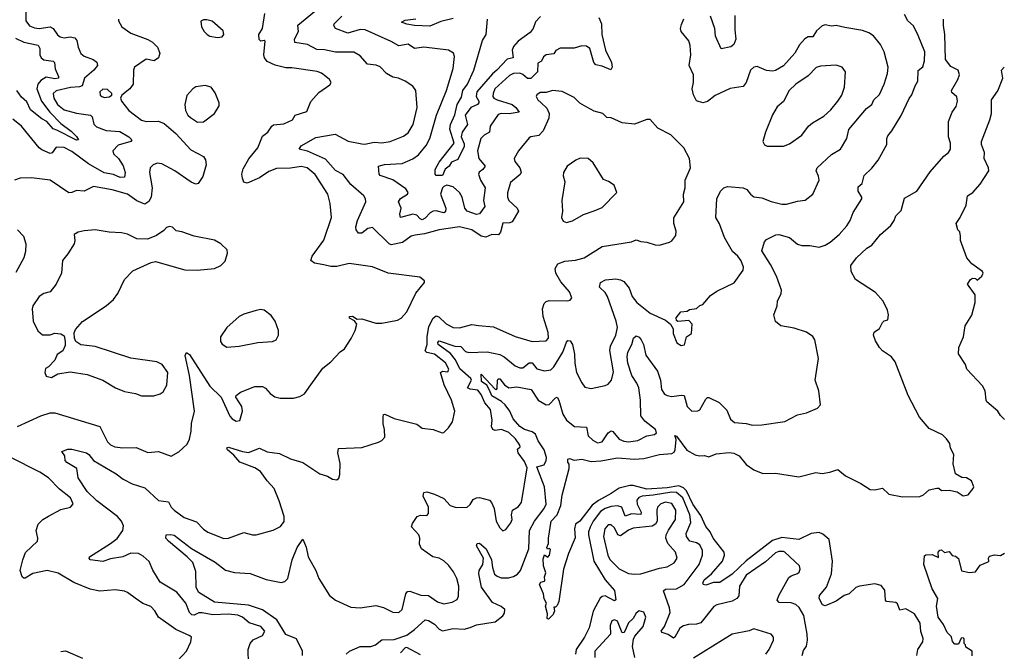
# Model space of a CAD drawing. Extents: x 1443846 to 1577407, y 839182 to 927291.
# Tile 314 of 535: x 1541129 to 1547480, y 857154 to 861232. Entities that reach past the tile are written whole.
import ezdxf

# ---------------------------------------------------------------- set-up
doc = ezdxf.new("R2010")
doc.units = 0

msp = doc.modelspace()

# ---------------------------------------------------------------- linework, layer by layer
at = {"layer": '0CON20XD'}
for points in [[(1541167.5, 861285), (1541169.5, 861225), (1541192.9, 861192.9), (1541225, 861178.9), (1541255, 861175.3), (1541325, 861185.8), (1541345.2, 861175.2), (1541372.9, 861132.9), (1541390.3, 861120.2), (1541415, 861114.7), (1541455, 861120.8), (1541485.3, 861115.3), (1541497.4, 861097.4), (1541505, 861053.3), (1541524, 861014), (1541545, 860996.9), (1541603.8, 860973.8), (1541627.5, 860957.5), (1541630, 860935), (1541607.3, 860905), (1541546.9, 860855), (1541532.1, 860805), (1541515, 860798.1), (1541455.8, 860794.2), (1541365, 860771.6), (1541345.4, 860755), (1541348.4, 860725), (1541372.6, 860685), (1541415, 860649.5), (1541495, 860628.3), (1541585.2, 860615.2), (1541596.9, 860605), (1541606.6, 860556.6), (1541625, 860538.8), (1541686.3, 860516.4), (1541775, 860508.8), (1541832, 860475), (1541852, 860455), (1541846.7, 860445), (1541765, 860420.9), (1541728.6, 860385), (1541734.4, 860365), (1541766.7, 860335), (1541797.3, 860287.3), (1541808.7, 860245), (1541804, 860215), (1541776.2, 860213.8), (1541735, 860232.2), (1541673.5, 860243.5), (1541571.9, 860301.9), (1541465, 860380.4), (1541415, 860405.4), (1541365, 860408.9), (1541338, 860372), (1541325, 860368.1), (1541271.5, 860391.5), (1541254.4, 860405), (1541141.4, 860545), (1541085, 860588.6)], [(1541113.7, 858606.3), (1541265, 858673.5), (1541325, 858693.1), (1541355, 858694.3), (1541645, 858605.6), (1541696.2, 858506.2), (1541715, 858487.1), (1541743.3, 858475), (1541795, 858466.7), (1541879.3, 858469.3), (1541955, 858438), (1542025, 858444), (1542105, 858413.8), (1542155, 858442.5), (1542208.1, 858491.9), (1542225, 858522.5), (1542234.4, 858575), (1542237.9, 858625), (1542256, 858705), (1542223.8, 858933.8), (1542196.1, 859063.9), (1542205, 859083.3), (1542225, 859071.2), (1542355, 858865.8), (1542427.5, 858795), (1542485, 858671.2), (1542498.8, 858655), (1542525, 858640), (1542548.8, 858645), (1542566.1, 858703.9), (1542561.1, 858735), (1542523.8, 858795), (1542526.2, 858805), (1542553.7, 858826.3), (1542645, 858864.3), (1542695, 858864), (1542715, 858853.8), (1542745, 858818), (1542775, 858797.5), (1542808.8, 858788.8), (1542895, 858789.2), (1542935, 858798), (1542965, 858816.2), (1543007.5, 858875), (1543085, 858981.2), (1543135, 859023.3), (1543195, 859087.5), (1543225, 859107.5), (1543267, 859173), (1543293.3, 859225), (1543303.3, 859265), (1543287.5, 859287.5), (1543255.8, 859305), (1543256, 859315), (1543275, 859317.9), (1543305, 859298.6), (1543335, 859299.6), (1543425, 859272), (1543465, 859272.9), (1543565, 859291.2), (1543588.8, 859305), (1543625.8, 859345), (1543683.9, 859466.1), (1543740, 859535), (1543740, 859545), (1543709.3, 859569.3), (1543505, 859595.6), (1543405, 859637.1), (1543255, 859658.1), (1543175, 859637.5), (1543135, 859639.1), (1543090.5, 859649.5), (1543029.7, 859659.7), (1543006, 859676), (1543014.4, 859705), (1543091.1, 859808.9), (1543140.6, 859955), (1543132, 860045), (1543115.7, 860105), (1543035, 860231.9), (1542982.9, 860275), (1542944.7, 860284.7), (1542875, 860273.8), (1542785, 860271.6), (1542735, 860251.6), (1542675, 860210), (1542596, 860176), (1542575, 860183.3), (1542565, 860207.5), (1542562.2, 860235), (1542570.7, 860269.3), (1542607.6, 860332.4), (1542665.3, 860404.7), (1542695, 860479.2), (1542728.6, 860505), (1542754.4, 860545), (1542765, 860551.9), (1542831.6, 860558.4), (1542889.2, 860585), (1542905, 860616), (1542981.7, 860638.3), (1543007.5, 860702.5), (1543058.3, 860761.7), (1543129.3, 860810.7), (1543137.5, 860825), (1543127.5, 860845), (1543103.3, 860865), (1543075, 860886), (1543047, 860897), (1542885, 860920), (1542845, 860920), (1542777, 860937), (1542725, 860961.9), (1542707.8, 860985), (1542702.7, 861005), (1542712.5, 861092.5), (1542705, 861097.5), (1542683.3, 861093.3), (1542673.8, 861103.8), (1542672, 861135), (1542695.5, 861174.5), (1542709.3, 861270.7)], [(1542142.3, 857535), (1542035, 857601.1), (1541987.6, 857677.6), (1541965, 857734.5), (1541925, 857769.1), (1541895, 857786.2), (1541845, 857787.3), (1541795, 857764.6), (1541715, 857751.3), (1541665, 857733.8), (1541583.8, 857745), (1541576.2, 857755), (1541578.8, 857765), (1541715, 857849.5), (1541756.8, 857883.2), (1541794.5, 857935), (1541797.7, 857965), (1541784.6, 857995), (1541759.2, 858025), (1541625.4, 858125), (1541565, 858185.5), (1541505.6, 858275), (1541497.5, 858335), (1541432.4, 858372.4), (1541421.2, 858385), (1541420, 858415), (1541400, 858445), (1541440, 858460), (1541465, 858459.6), (1541560, 858435), (1541575, 858424.2), (1541604.3, 858385), (1541750.5, 858300.5), (1541796.3, 858266.3), (1541855.4, 858235.4), (1541935, 858208.9), (1542025, 858128.5), (1542088.2, 858118.2), (1542105.7, 858085), (1542124.3, 858065), (1542188.9, 858018.9), (1542269.6, 857989.6), (1542315, 857943.1), (1542343.1, 857923.1), (1542445, 857883.3), (1542475, 857884.4), (1542575, 857920), (1542630, 857905), (1542655, 857905.8), (1542764.1, 857935.9), (1542810.7, 857959.3), (1542835, 857992.5), (1542835.8, 858024.2), (1542802.9, 858125), (1542771.1, 858205), (1542724.5, 858255), (1542681.1, 858315), (1542645, 858339.5), (1542547.8, 858375), (1542509.5, 858419.5), (1542468.8, 858455), (1542465, 858467.5), (1542475, 858471.2), (1542565, 858442.9), (1542605, 858437.3), (1542675, 858465.7), (1542725, 858441.9), (1542805, 858430.6), (1542875, 858395.7), (1542955, 858372), (1543065, 858300), (1543115, 858283.8), (1543145.9, 858265.9), (1543175, 858261.2), (1543187.7, 858272.3), (1543194, 858295), (1543195.7, 858365.7), (1543180, 858435), (1543186.1, 858463.9), (1543335, 858468.8), (1543442.5, 858505), (1543464.1, 858515.9), (1543483.9, 858536.1), (1543482, 858585), (1543473, 858623), (1543472.5, 858665), (1543476.4, 858683.6), (1543485, 858686), (1543545, 858657.5), (1543690, 858620), (1543725, 858593.8), (1543795, 858586.2), (1543853.6, 858563.6), (1543865, 858567.5), (1543895, 858597.5), (1543921.2, 858635), (1543936, 858705), (1543914.2, 858775), (1543867.5, 858875), (1543843.6, 858955), (1543855, 858962.9), (1543891.4, 858958.6), (1543896.8, 858975), (1543875, 859015.4), (1543805, 859071.9), (1543755, 859082.1), (1543744.3, 859094.3), (1543758, 859135), (1543756.5, 859185), (1543768.8, 859251.2), (1543795, 859304.4), (1543815, 859320), (1543833.3, 859313.3), (1543879.1, 859269.1), (1543925, 859245.5), (1543965, 859243.1), (1544045, 859263.2), (1544087.7, 859257.7), (1544185, 859249.1), (1544325, 859185.6), (1544435, 859153.1), (1544525, 859158.8), (1544540, 859175), (1544538.3, 859211.7), (1544504.5, 859315), (1544501.5, 859365), (1544511.4, 859398.6), (1544525, 859412.9), (1544545, 859418.1), (1544665, 859415.7), (1544678.9, 859421.1), (1544690, 859435), (1544675.6, 859475), (1544619.4, 859539.4), (1544586.5, 859595), (1544583.8, 859625), (1544600, 859655), (1544645, 859673.1), (1544715, 859680), (1544768.8, 859695), (1544885, 859766.4), (1545075, 859796.7), (1545105, 859810), (1545135, 859798.8), (1545175, 859796), (1545227.7, 859777.7), (1545255, 859776.2), (1545320, 859795), (1545335.7, 859804.3), (1545361.7, 859838.3), (1545363.9, 859866.1), (1545348.6, 859915), (1545348.3, 859951.7), (1545412.9, 860055), (1545410, 860105), (1545421.4, 860145), (1545422, 860195), (1545456, 860275), (1545450, 860335), (1545413.3, 860405), (1545329.1, 860489.1), (1545245, 860531.2), (1545195, 860587.5), (1545175, 860586.7), (1545093.6, 860556.4), (1545015, 860566.2), (1544945, 860598.8), (1544915, 860600), (1544890, 860625), (1544835, 860642), (1544787.3, 860667.3), (1544742.7, 860692.7), (1544705, 860730), (1544627.3, 860767.3), (1544565, 860774.4), (1544525, 860761.9), (1544485, 860761.4), (1544464.5, 860745.5), (1544460.8, 860735), (1544470.8, 860715), (1544491.9, 860695), (1544529.8, 860659.8), (1544544.5, 860625), (1544541.5, 860595), (1544506.4, 860515), (1544476.5, 860483.5), (1544425, 860475.6), (1544415, 860468), (1544345.7, 860385), (1544319.2, 860335), (1544322.9, 860315), (1544354.4, 860275), (1544363.2, 860246.8), (1544357.6, 860232.4), (1544295, 860181.2), (1544275.5, 860114.5), (1544275.5, 860085), (1544283.3, 860065), (1544337.8, 860015), (1544345.6, 859995), (1544305, 859925.6), (1544290.6, 859919.4), (1544245, 859917.5), (1544230.6, 859859.4), (1544216.6, 859843.4), (1544175, 859844.6), (1544135, 859826.8), (1544105, 859833.2), (1544045.7, 859875.7), (1543966.2, 859893.8), (1543835, 859874.6), (1543741, 859849), (1543680.8, 859840.8), (1543655, 859834.6), (1543597.7, 859792.3), (1543525, 859778.9), (1543511.1, 859785), (1543405, 859890.8), (1543375, 859884.5), (1543335, 859854.4), (1543314.4, 859854.4), (1543299.2, 859875), (1543297.5, 859895), (1543308, 859935), (1543360.9, 860055), (1543360, 860075), (1543347.8, 860095), (1543265, 860168.2), (1543215, 860232.3), (1543165, 860257.8), (1543102.1, 860332.1), (1542985, 860382.9), (1542932.5, 860395), (1542945, 860416.9), (1543039.6, 860470.4), (1543163.2, 860493.2), (1543247.8, 860447.8), (1543335, 860430), (1543355, 860428.1), (1543415, 860440.9), (1543465, 860437.3), (1543517.5, 860445), (1543605, 860478.9), (1543635, 860500.6), (1543666.2, 860555), (1543692.5, 860665), (1543684.2, 860775), (1543665, 860802), (1543614.5, 860834.5), (1543573.3, 860855), (1543535, 860860.6), (1543493.8, 860883.8), (1543455, 860928), (1543427.8, 860937.8), (1543372, 860945), (1543325, 860997.5), (1543285, 861022.7), (1543165, 861022.5), (1543095, 861036.3), (1543045, 861038.9), (1542985, 861071.1), (1542904.2, 861085), (1542901.9, 861105), (1542927.8, 861155), (1542922.9, 861197.1), (1543031.1, 861285)], [(1545742.4, 861257.6), (1545741.8, 861165), (1545748.9, 861105), (1545735, 861072), (1545715, 861056.2), (1545652.5, 861042.5), (1545616.9, 861125), (1545612.5, 861175), (1545584.7, 861255)], [(1545690.4, 858710.4), (1545713.4, 858653.4), (1545740.6, 858630.6), (1545815, 858624.3), (1545855, 858614.3), (1545915, 858616.7), (1546065, 858637.5), (1546145, 858681.2), (1546205, 858693.8), (1546275, 858723.8), (1546293.8, 858745), (1546284.2, 858835), (1546260, 858905), (1546280.6, 859045), (1546256.9, 859165), (1546245.4, 859185.4), (1546203.9, 859213.9), (1546125, 859240), (1546037.5, 859255), (1546003, 859283), (1545994.1, 859325.9), (1546014, 859385), (1546016.2, 859415), (1546040, 859465), (1546042.2, 859485), (1546010.3, 859575), (1545971.9, 859651.9), (1545915, 859740), (1545932.7, 859797.3), (1545945, 859813.3), (1546007, 859843), (1546025, 859845.8), (1546095, 859824.4), (1546145, 859783.1), (1546172.8, 859772.8), (1546225, 859773.1), (1546285, 859763.1), (1546323.8, 859775), (1546356.9, 859795), (1546414.6, 859845.4), (1546465, 859900), (1546486.5, 859935), (1546505, 859986.2), (1546560.8, 860075), (1546560.8, 860085), (1546537.3, 860125), (1546537.7, 860152.3), (1546563.1, 860175), (1546576, 860225), (1546625, 860272.5), (1546666.9, 860325), (1546722, 860425), (1546722, 860465), (1546728.8, 860481.2), (1546755, 860513.8), (1546815, 860614), (1546867.1, 860722.9), (1546883.8, 860746.2), (1546903.8, 860805), (1546921.8, 860835), (1546925, 860903.8), (1546953.8, 860926.2), (1546965.4, 860965), (1546966.2, 861025), (1546925, 861130), (1546895, 861192.9), (1546857.1, 861225), (1546835, 861264)], [(1541766.7, 861235), (1541766.2, 861225), (1541786.7, 861185), (1541846.2, 861145), (1541954.5, 861104.5), (1541986.1, 861086.1), (1542018.6, 861055), (1542033.1, 861015), (1542025, 860986.2), (1541996.2, 860965), (1541945, 860976), (1541868.8, 860925), (1541862, 860905), (1541860.8, 860815), (1541840, 860785), (1541787.5, 860745), (1541780, 860725), (1541786, 860705), (1541832.5, 860645), (1541915, 860583.1), (1541945, 860573.5), (1542025, 860576.7), (1542061.1, 860561.1), (1542136.1, 860496.1), (1542231.7, 860391.7), (1542315, 860349.2), (1542327.4, 860327.4), (1542332.2, 860295), (1542311.1, 860218.9), (1542280, 860175), (1542265, 860169.2), (1542235, 860182.9), (1542128.6, 860255), (1542045, 860300), (1542015, 860304.4), (1541988.8, 860295), (1541971.4, 860275), (1541965.5, 860245), (1541983.1, 860145), (1541976.9, 860085), (1541962.9, 860057.1), (1541935, 860041.2), (1541885, 860061.5), (1541825, 860104.6), (1541725, 860133.3), (1541605, 860154.6), (1541545, 860125.5), (1541495, 860129.4), (1541464.6, 860115.4), (1541445.5, 860114.5), (1541325, 860195.6), (1541205, 860210), (1541131.2, 860208.8), (1541095, 860196.2)], [(1542953.2, 857126.8), (1542952.2, 857155), (1542913.9, 857233.9), (1542845, 857261.9), (1542786.7, 857356.7), (1542695, 857421.9), (1542605, 857451.7), (1542385, 857470.8), (1542284.1, 857534.1), (1542267.5, 857565), (1542265, 857670), (1542245, 857727.5), (1542208.8, 857765), (1542088.5, 857865), (1542072.5, 857885), (1542074, 857905), (1542101.4, 857908.6), (1542125, 857902.9), (1542236.9, 857816.9), (1542389.7, 857729.7), (1542457.2, 857677.2), (1542515, 857662.5), (1542615, 857657.1), (1542718.5, 857618.5), (1542815, 857599.3), (1542839.4, 857605), (1542858.2, 857625), (1542887.3, 857745), (1542919.4, 857825), (1542955, 857877.5), (1542977, 857827), (1542989.2, 857765), (1543039.2, 857675), (1543058, 857625), (1543126.2, 857515), (1543165, 857483.8), (1543265, 857438.8), (1543324.2, 857434.2), (1543425, 857450.5), (1543475, 857436.7), (1543535, 857406.5), (1543574.5, 857405.5), (1543596, 857425), (1543619.4, 857525), (1543630.9, 857539.1), (1543645, 857543.3), (1543717, 857517), (1543765, 857513.5), (1543824, 857474), (1543865, 857461.1), (1543919.3, 857470.7), (1543950.5, 857489.5), (1543959.7, 857510.3), (1543960.5, 857575), (1543948.8, 857625), (1543927.7, 857667.7), (1543895, 857711.1), (1543865, 857737.5), (1543835, 857755.8), (1543793.3, 857765), (1543720, 857815), (1543706.7, 857845), (1543710, 857885), (1543703.3, 857905), (1543657, 857957), (1543661.7, 857978.3), (1543693.3, 858025), (1543715, 858031.9), (1543755, 858030.5), (1543765.9, 858044.1), (1543765.3, 858085.3), (1543730.5, 858155), (1543735, 858178.8), (1543755, 858183.5), (1543805, 858168.9), (1543865, 858140.8), (1543905.5, 858095.5), (1543945, 858081.9), (1544015, 858085.6), (1544035, 858102.5), (1544054.3, 858135), (1544075.4, 858144.6), (1544095, 858146.5), (1544159.3, 858129.3), (1544172.9, 858115), (1544189.2, 858075), (1544203.1, 857995), (1544225, 857951.2), (1544245, 857932), (1544265, 857941.2), (1544297.2, 857982.8), (1544304.4, 858005), (1544301.8, 858035), (1544308.1, 858065), (1544343.7, 858086.3), (1544365.6, 858115), (1544402.1, 858337.9), (1544385, 858379.4), (1544343.5, 858435), (1544340.9, 858459.1), (1544356, 858475), (1544355.7, 858485), (1544327.5, 858525), (1544285, 858565.9), (1544235.9, 858585.9), (1544195, 858579), (1544180.8, 858585), (1544173.1, 858605), (1544176.3, 858646.3), (1544164.7, 858715), (1544128.8, 858758.8), (1544105, 858811.2), (1544085, 858839), (1544035, 858845.4), (1544017.2, 858855), (1544043, 858905), (1544039.8, 858915), (1543968.1, 858978.1), (1543939.3, 859035), (1543906.6, 859076.6), (1543827.2, 859135), (1543825, 859147.5), (1543835, 859159.1), (1543935, 859123.2), (1543975, 859121.1), (1544005, 859090.4), (1544025, 859082.3), (1544145, 859087.7), (1544225, 859070), (1544254.4, 859054.4), (1544325, 858996.2), (1544355, 858983.1), (1544375, 858983.2), (1544415, 859016.2), (1544435, 859017.3), (1544465, 858976.7), (1544515, 858965.4), (1544555, 858970.9), (1544575, 858989.5), (1544632.2, 859085), (1544655, 859149.2), (1544665, 859160.8), (1544679.3, 859159.3), (1544694.5, 859135), (1544707.4, 859072.6), (1544708.8, 859015), (1544720.5, 858955), (1544755, 858886.7), (1544775, 858860), (1544815, 858851.4), (1544905, 858869.2), (1544925, 858878), (1544946.9, 858905), (1544958.6, 858958.6), (1544934.6, 859095), (1544940.3, 859125), (1544973.3, 859195), (1544984, 859245), (1544975.9, 859285), (1544920.4, 859445), (1544905, 859470.6), (1544869.2, 859505), (1544876.2, 859535), (1544908.3, 859551.7), (1544975, 859558.9), (1545005, 859553.1), (1545025, 859541.9), (1545059.4, 859499.4), (1545079.6, 859445), (1545108.5, 859405), (1545195, 859336.7), (1545295, 859291.2), (1545326.4, 859266.4), (1545343.3, 859235), (1545343.8, 859206.2), (1545367.5, 859145), (1545395, 859127.5), (1545416.4, 859133.6), (1545430, 859185), (1545462.5, 859205), (1545467.5, 859265), (1545445, 859290), (1545375, 859282.5), (1545365, 859290), (1545363.3, 859306.7), (1545392.5, 859345), (1545435, 859350), (1545448.3, 859361.7), (1545493.9, 859366.1), (1545515, 859386.7), (1545535, 859393.3), (1545585, 859450), (1545625, 859480), (1545737.4, 859532.6), (1545795.7, 859615), (1545796.9, 859635), (1545781.9, 859675), (1545761.5, 859705), (1545727.3, 859735), (1545675.3, 859825), (1545643, 859913), (1545618.1, 859955), (1545625.6, 860075.6), (1545648.6, 860125), (1545670, 860145), (1545695, 860154.3), (1545795, 860145.6), (1545820, 860135), (1545842.5, 860105), (1545865, 860087.1), (1545915, 860081.9), (1545975, 860058.5), (1546045, 860040.5), (1546075, 860040), (1546145, 860060.8), (1546195, 860067.5), (1546244, 860105), (1546286, 860195), (1546282.3, 860222.3), (1546266.2, 860255), (1546272, 860275), (1546365, 860361.4), (1546423.4, 860396.6), (1546463.1, 860465), (1546476.9, 860523.1), (1546592, 860658), (1546625.8, 860685), (1546638, 860715), (1546675, 860748), (1546705.6, 860815), (1546725.6, 860885), (1546730, 860925), (1546705.6, 861025), (1546680.8, 861070.8), (1546636.9, 861126.9), (1546605, 861147.5), (1546565, 861161.8), (1546450.2, 861180.2), (1546395, 861194.4), (1546365, 861190), (1546325, 861198), (1546305, 861191.4), (1546269.5, 861160.5), (1546245, 861121.4), (1546215, 861120), (1546192.4, 861107.6), (1546159.8, 861070.2), (1546129.5, 861015), (1546055, 860933.8), (1546005, 860902.7), (1545985, 860898.8), (1545945, 860903.3), (1545885, 860928.6), (1545865, 860926), (1545843.6, 860906.4), (1545815.6, 860825), (1545795, 860799.2), (1545712.4, 860787.6), (1545615, 860741.9), (1545565, 860702.5), (1545535, 860694), (1545495, 860708), (1545475.5, 860745.5), (1545466.7, 860785), (1545475.5, 860825), (1545475.5, 860875), (1545446.7, 860935), (1545457.9, 861005), (1545452.7, 861065), (1545444.4, 861095), (1545395.4, 861155.4), (1545391.8, 861175), (1545398.7, 861201.3)], [(1542405, 861116), (1542435, 861120), (1542446.2, 861135), (1542440.5, 861160.5), (1542371.2, 861221.2), (1542335, 861231.2), (1542315, 861231.2), (1542297.5, 861222.5), (1542302, 861185), (1542318.6, 861155), (1542338.1, 861135), (1542355.8, 861125.8), (1542405, 861116)], [(1544864.5, 861245), (1544881.3, 861205), (1544884.7, 861135), (1544908.2, 861035), (1544946.5, 860955), (1544950.8, 860925), (1544941.2, 860908.8), (1544885, 860932.1), (1544845, 860939.4), (1544832.7, 860955), (1544805.5, 861045), (1544785, 861060), (1544755, 861062.9), (1544705, 861047.8), (1544615, 861046.9), (1544587.3, 861032.7), (1544575, 861011.4), (1544524, 861005), (1544508.5, 860991.5), (1544495, 860964.4), (1544470.2, 860949.8), (1544469.7, 860895), (1544425, 860851.5), (1544405, 860851.6), (1544375, 860878.6), (1544355, 860885.7), (1544315, 860883.5), (1544288.7, 860871.3), (1544194.2, 860785), (1544181.8, 860755), (1544181.3, 860735), (1544187.3, 860725), (1544207.8, 860715), (1544305, 860683.5), (1544328.2, 860665), (1544350, 860635), (1544286.2, 860623.8), (1544234.7, 860625.3), (1544215, 860620), (1544163.3, 860545), (1544159.4, 860505), (1544124.2, 860485.8), (1544102.9, 860465), (1544081.1, 860385), (1544090, 860335), (1544130.5, 860285), (1544116.5, 860265), (1544092.6, 860247.4), (1544088.5, 860235), (1544102, 860195), (1544132.1, 860145), (1544120.7, 860065), (1544129.1, 860025), (1544095, 859979.1), (1544075, 859973.4), (1544015.3, 859995.3), (1544000.5, 860015), (1543982.9, 860085), (1543965.6, 860115), (1543925, 860152.2), (1543885, 860162.5), (1543865, 860155.5), (1543855.6, 860145), (1543843.8, 860105), (1543877.3, 860015), (1543875, 859990.9), (1543864.7, 859984.7), (1543815, 859997.5), (1543795, 859994.6), (1543775.6, 859985), (1543745, 859951.1), (1543725, 859940.4), (1543711.1, 859945), (1543689.7, 859969.8), (1543665, 859975.8), (1543585, 859954.3), (1543580.4, 859975), (1543589.6, 860015), (1543572.5, 860055), (1543585, 860077.8), (1543631.2, 860105), (1543633.8, 860115), (1543618.6, 860138.6), (1543535, 860197.3), (1543453.1, 860225), (1543446.7, 860235), (1543444, 860285), (1543482.8, 860297.2), (1543595, 860303.5), (1543665.7, 860334.3), (1543700.4, 860359.6), (1543749.9, 860420.1), (1543773.3, 860465), (1543817.8, 860615), (1543882.2, 860775), (1543924.6, 860915.4), (1543934, 860994), (1543926.7, 861015), (1543894.1, 861034.1), (1543735, 861054.5), (1543675, 861044.5), (1543635, 861072.7), (1543575, 861062.9), (1543525, 861090.7), (1543356.3, 861166.3), (1543325, 861167.5), (1543245, 861144.1), (1543165, 861175.6), (1543155.4, 861195), (1543157.9, 861205), (1543205.9, 861254.1)], [(1543925, 861240.2), (1543845, 861220), (1543775, 861189.8), (1543674.8, 861194.8), (1543625, 861202.5), (1543592.5, 861215), (1543615, 861228.2), (1543685, 861237.7)], [(1544487.7, 861252.3), (1544455, 861216.7), (1544440, 861175), (1544422.1, 861147.9), (1544345, 861093.8), (1544315, 861057.7), (1544304.8, 861035), (1544311.9, 860985), (1544272.3, 860977.7), (1544206.3, 860905), (1544178, 860882), (1544077.5, 860765), (1544072.2, 860735), (1544090.3, 860705), (1544090.4, 860695), (1544081.1, 860685), (1544037.9, 860665), (1544002.6, 860615), (1544018.3, 860555), (1543983.3, 860505), (1543977.2, 860475), (1543995, 860430.6), (1543995, 860412.7), (1543955, 860330), (1543915, 860311.8), (1543898.8, 860285), (1543874.2, 860265.8), (1543855, 860225.5), (1543815, 860225.8), (1543809.5, 860235), (1543808.9, 860265), (1543835, 860312.5), (1543930.7, 860435), (1543904.1, 860524.1), (1543906.6, 860555), (1543935, 860616.9), (1543951.1, 860685), (1543978.2, 860731.9), (1543987, 860775), (1544016.5, 860815), (1544058.4, 860905), (1544113.7, 861096.3), (1544136.9, 861135), (1544146.9, 861235)], [(1546915, 857127.5), (1546922, 857165), (1546953.5, 857215), (1546957.4, 857237.4), (1546942.4, 857282.4), (1546936.6, 857336.6), (1546901.2, 857395), (1546845, 857428.8), (1546805, 857420), (1546790.7, 857460.7), (1546780, 857470), (1546720, 857475), (1546712.9, 857485), (1546708.2, 857548.2), (1546685, 857579.5), (1546645, 857589.5), (1546545, 857575.4), (1546522.5, 857565), (1546479.2, 857525), (1546445.9, 857514.1), (1546395, 857476.7), (1546325, 857447.5), (1546308, 857455), (1546285.7, 857495), (1546287.5, 857515), (1546332.1, 857567.9), (1546365.5, 857655), (1546372.2, 857735), (1546349.1, 857875), (1546309.9, 857909.9), (1546285, 857920.2), (1546233.3, 857915), (1546155, 857875.2), (1546045, 857889.5), (1545985, 857869.2), (1545815, 857738), (1545725, 857652.2), (1545645, 857598.9), (1545605, 857598.8), (1545555, 857581.3), (1545539.4, 857585), (1545534.7, 857595), (1545543.2, 857615), (1545591.8, 857655), (1545662.9, 857735), (1545675.8, 857775), (1545672.6, 857795), (1545601.8, 857885), (1545582.4, 857925), (1545555, 857960.6), (1545521.5, 858031.5), (1545470.1, 858105), (1545430.7, 858190.7), (1545409.9, 858209.9), (1545381.4, 858221.4), (1545305, 858208.4), (1545175, 858200), (1545086, 858224), (1545065, 858224.4), (1544995, 858207.1), (1544945, 858172.7), (1544861.4, 858128.6), (1544821.6, 858098.4), (1544741.6, 857995), (1544715, 857974.3), (1544708, 857945), (1544712.7, 857887.3), (1544668.8, 857785), (1544636.2, 857685), (1544607.5, 857475), (1544595, 857450), (1544585, 857440), (1544575, 857440), (1544577.5, 857415), (1544569.2, 857390.8), (1544538.8, 857361.2), (1544531.2, 857365), (1544534.2, 857395), (1544520, 857445), (1544527.5, 857465), (1544511.9, 857491.9), (1544507.1, 857525), (1544482.5, 857585), (1544489.7, 857600.3), (1544513, 857607), (1544516.2, 857613.8), (1544513.8, 857635), (1544521.7, 857661.7), (1544506.7, 857705), (1544505, 857750), (1544515, 857776.7), (1544535, 857762.5), (1544545.6, 857774.4), (1544551.7, 857811.7), (1544546.7, 857816.7), (1544533.9, 857813.9), (1544528.8, 857825), (1544540, 857850), (1544539.2, 857885), (1544557.5, 857995), (1544595.4, 858034.6), (1544619.1, 858095), (1544628.8, 858161.2), (1544673.3, 858333.3), (1544673, 858363), (1544664, 858375), (1544663.8, 858395), (1544675, 858398.8), (1544705, 858387.5), (1544755.8, 858394.2), (1544815, 858379.5), (1544876.8, 858383.2), (1544985, 858404), (1545095, 858395.3), (1545155, 858399.7), (1545255, 858425.3), (1545335, 858430.5), (1545350.2, 858439.8), (1545355.9, 858454.1), (1545362.2, 858522.2), (1545355, 858547.5), (1545365, 858543.3), (1545431.7, 858451.7), (1545485, 858421.5), (1545513.8, 858416.2), (1545545, 858418.9), (1545575, 858408.5), (1545621.7, 858428.3), (1545705, 858437), (1545735, 858432.6), (1545769.2, 858415), (1545815, 858359.2), (1545865, 858325.6), (1545922.7, 858302.7), (1546005, 858303.1), (1546155, 858280), (1546265, 858307.5), (1546305, 858302.5), (1546355, 858310.6), (1546405, 858328.6), (1546456.3, 858286.3), (1546555, 858237.5), (1546615, 858198.6), (1546645, 858195.8), (1546695, 858206.2), (1546735, 858168.8), (1546822.3, 858152.3), (1546935, 858154.3), (1546958.8, 858165), (1546995, 858196), (1547045, 858207.5), (1547057, 858207), (1547075, 858192.5), (1547125, 858193.3), (1547175, 858182.5), (1547215, 858157.5), (1547247.5, 858165), (1547280, 858205), (1547283.3, 858215), (1547267.5, 858255), (1547235, 858273.3), (1547205, 858276.7), (1547165, 858300), (1547150, 858365), (1547153.3, 858425), (1547133.3, 858465), (1547127.5, 858495), (1547107.5, 858525), (1547080.7, 858550.7), (1546995, 858592.5), (1546933.3, 858665), (1546860, 858805), (1546775, 859022.5), (1546752.5, 859055), (1546695, 859093.3), (1546675.8, 859115.8), (1546648.8, 859158.8), (1546636.7, 859195), (1546640, 859215), (1546675, 859237.5), (1546693.6, 859276.4), (1546705, 859287.5), (1546727.5, 859295), (1546733.8, 859326.2), (1546726.8, 859356.8), (1546698, 859415), (1546649.5, 859469.5), (1546520, 859555), (1546491.2, 859605), (1546490, 859645), (1546526.2, 859695), (1546593.6, 859756.4), (1546625, 859776), (1546680.6, 859845), (1546747.4, 859902.6), (1546769.2, 859935), (1546780, 859965), (1546815, 860000), (1546835, 860080), (1546915.7, 860125), (1547000.6, 860249.4), (1547089.1, 860350.9), (1547120, 860375), (1547132, 860395), (1547133.8, 860435), (1547120.8, 860475), (1547120, 860575), (1547144.3, 860635), (1547169.8, 860670.2), (1547178.6, 860705), (1547172.7, 860732.7), (1547141.8, 860761.8), (1547140, 860775), (1547180.8, 860845), (1547191.4, 860875), (1547182, 860905), (1547135, 860928.9), (1547101.1, 860975), (1547095.4, 861135.4), (1547086.9, 861195), (1547086.9, 861235)], [(1545398.7, 861201.3), (1545413.1, 861236.9)], [(1541101.6, 861111.6), (1541155, 861086.9), (1541247.6, 861067.6), (1541259.6, 861045), (1541258.2, 861005), (1541266.9, 860985), (1541285, 860973.1), (1541343.8, 860963.8), (1541353.1, 860955), (1541358.2, 860915), (1541380, 860865), (1541378.6, 860855), (1541355, 860850.8), (1541298.8, 860861.2), (1541265, 860840), (1541245.2, 860814.8), (1541239.2, 860785), (1541269.2, 860705), (1541324.1, 860634.1), (1541395, 860562), (1541461.5, 860511.5), (1541495, 860476.7), (1541508.6, 860455), (1541495, 860454.2), (1541369.3, 860519.3), (1541345, 860526.2), (1541303.9, 860573.9), (1541272, 860592), (1541199.4, 860649.4), (1541175, 860702.1), (1541141.2, 860731.2), (1541109.5, 860775)], [(1546055, 860414.2), (1546095, 860429.2), (1546174, 860485), (1546216.4, 860543.6), (1546243.3, 860566.7), (1546315, 860608.1), (1546361.1, 860648.9), (1546406.7, 860705), (1546431.5, 860745), (1546450, 860795), (1546456, 860895), (1546434.1, 860924.1), (1546395, 860937.5), (1546295, 860931.5), (1546266.9, 860923.1), (1546215, 860869.5), (1546135, 860815.5), (1546091.9, 860775), (1546055, 860703.8), (1546015, 860669.2), (1545983.7, 860616.3), (1545938.8, 860505), (1545923.3, 860445), (1545934.1, 860424.1), (1545950, 860415), (1546055, 860414.2)], [(1547480.5, 858650.5), (1547455.9, 858675.9), (1547438.8, 858705), (1547368, 858765), (1547362, 858775), (1547355.8, 858835), (1547338.3, 858868.3), (1547237.5, 858975), (1547230, 859005), (1547183.3, 859075), (1547187.5, 859115), (1547216.1, 859183.9), (1547226.7, 859255), (1547270, 859325), (1547292.5, 859405), (1547292.5, 859455), (1547242.5, 859525), (1547262.5, 859555), (1547275, 859562.5), (1547295, 859560), (1547305, 859550), (1547335, 859576.7), (1547343.8, 859595), (1547340, 859605), (1547270, 859655), (1547237.5, 859695), (1547197.5, 859805), (1547196.2, 859835), (1547192.5, 859862.5), (1547180, 859875), (1547170, 859915), (1547196.1, 859953.9), (1547233.3, 860035), (1547243.3, 860095), (1547276.2, 860115), (1547325, 860170), (1547380, 860255), (1547378, 860275), (1547350.8, 860335), (1547351.2, 860375), (1547332, 860425), (1547332, 860445), (1547386.2, 860585), (1547396.2, 860625), (1547396.7, 860715), (1547437.7, 860772.3), (1547470, 860855), (1547462.5, 860905), (1547480, 860925)], [(1541675, 860730), (1541705, 860734.2), (1541722.5, 860745), (1541722.5, 860755), (1541695, 860781.9), (1541665, 860783.3), (1541645.7, 860765), (1541647.5, 860745), (1541658.8, 860735), (1541675, 860730)], [(1542275, 860570.5), (1542315, 860572.5), (1542385.8, 860625), (1542415.8, 860675.8), (1542415.7, 860695.7), (1542388.9, 860758.9), (1542363.3, 860795), (1542325, 860807.1), (1542265, 860797.1), (1542245, 860786), (1542207.6, 860742.4), (1542193.3, 860685), (1542198.9, 860645), (1542214.4, 860615), (1542229.8, 860599.8), (1542275, 860570.5)], [(1544655, 859922.5), (1544695, 859933.8), (1544765, 859974.3), (1544835, 859996.7), (1544885, 860020), (1544980, 860115), (1544963.9, 860163.9), (1544927.7, 860187.7), (1544895, 860200), (1544828, 860308), (1544795, 860335.8), (1544745, 860338.1), (1544715.6, 860324.4), (1544660, 860285), (1544636.2, 860245), (1544634.2, 860224.2), (1544644.2, 860185), (1544626.7, 860065), (1544630, 859995), (1544623.3, 859955), (1544635, 859930), (1544655, 859922.5)], [(1541115, 859875.7), (1541153.7, 859833.7), (1541168.9, 859785), (1541166.9, 859735), (1541155.5, 859694.5), (1541105, 859598.8)], [(1541995, 858803.8), (1542035, 858816), (1542055, 858828.8), (1542077.9, 858872.1), (1542084.2, 858955), (1542048.8, 859005), (1542013, 859023), (1541845, 859047.1), (1541615, 859121.2), (1541523.6, 859133.6), (1541490, 859155), (1541482.5, 859175), (1541480.7, 859209.3), (1541489.3, 859230.7), (1541535, 859283.8), (1541686.2, 859385), (1541734.4, 859425.6), (1541762, 859465), (1541804, 859555), (1541858.8, 859611.2), (1541976.1, 859663.9), (1542005, 859670), (1542195, 859616.2), (1542273.9, 859613.9), (1542385, 859626.2), (1542426.1, 859643.9), (1542455, 859672.5), (1542470, 859725), (1542466.1, 859746.1), (1542426.7, 859785), (1542385, 859807.5), (1542255, 859834.2), (1542175, 859862.5), (1542137.7, 859867.7), (1542115, 859892.5), (1542095, 859896.7), (1542075, 859890), (1542059.1, 859870.9), (1542010.9, 859839.1), (1541954.1, 859814.1), (1541885, 859816.7), (1541825, 859846), (1541785, 859856), (1541705, 859860), (1541615, 859874), (1541545, 859868.6), (1541505, 859860), (1541481.2, 859845), (1541484, 859805), (1541479.2, 859785), (1541440.3, 859719.7), (1541405, 859677.5), (1541398.6, 859595), (1541365, 859524), (1541326, 859475), (1541285, 859464.3), (1541255, 859444.2), (1541213.1, 859385), (1541209.4, 859365), (1541215.8, 859285), (1541245, 859223.3), (1541275, 859196.7), (1541325, 859197.5), (1541355, 859208.8), (1541395, 859203.3), (1541415, 859190), (1541422.5, 859155), (1541421.7, 859128.3), (1541406.1, 859093.9), (1541370.7, 859069.3), (1541356.4, 859033.6), (1541315, 858990), (1541295, 858980), (1541290, 858955), (1541300.7, 858930.7), (1541335, 858922.5), (1541374.2, 858945.8), (1541455, 858958), (1541565, 858940), (1541665, 858904), (1541747.5, 858855), (1541805, 858831.2), (1541875, 858818.8), (1541915, 858803.8), (1541995, 858803.8)], [(1542465, 859116.7), (1542545, 859124), (1542665, 859147.1), (1542760, 859155), (1542783.3, 859165), (1542798.8, 859195), (1542798.1, 859225), (1542777.8, 859285), (1542751.4, 859321.4), (1542705, 859355.8), (1542685, 859360), (1542655, 859354.2), (1542575, 859330.8), (1542545, 859316), (1542465.8, 859244.2), (1542424, 859185), (1542424, 859155), (1542435, 859137.5), (1542465, 859116.7)], [(1543233.8, 857135), (1543256.2, 857155), (1543325, 857185.8), (1543394.3, 857185.7), (1543423.3, 857195), (1543465, 857229.2), (1543545, 857230.9), (1543625, 857258.4), (1543675.8, 857294.2), (1543745, 857356.9), (1543765, 857352.1), (1543805, 857328.8), (1543835, 857296.8), (1543855, 857287.1), (1543925, 857302.1), (1543995, 857297.3), (1544035, 857306.7), (1544075, 857325.6), (1544195, 857343.3), (1544245, 857382.5), (1544255, 857400), (1544257.5, 857425), (1544235, 857443.8), (1544178.9, 857468.9), (1544108.6, 857568.6), (1544089.4, 857655), (1544093.1, 857675), (1544116.7, 857715), (1544120.6, 857755), (1544074.6, 857835.4), (1544078.9, 857851.1), (1544095, 857853.1), (1544137.3, 857815), (1544172, 857745), (1544178.8, 857695), (1544191.8, 857651.8), (1544208.1, 857638.1), (1544235, 857628.2), (1544281.7, 857628.3), (1544315, 857637.9), (1544338.8, 857651.2), (1544358.2, 857675), (1544414, 857815), (1544418.1, 857935), (1544448.5, 857995), (1544512.8, 858075), (1544524.2, 858105), (1544513.8, 858215), (1544464.8, 858345), (1544511.2, 858358.8), (1544524.7, 858385), (1544527.2, 858405), (1544512.1, 858455), (1544473.5, 858513.5), (1544455, 858555.3), (1544435, 858571.9), (1544385, 858585.2), (1544355.3, 858605), (1544312.1, 858655), (1544290, 858705), (1544261.1, 858745), (1544237.1, 858767.1), (1544175, 858803.7), (1544159.6, 858839.6), (1544141.2, 858871.2), (1544108.5, 858895), (1544105, 858943.3), (1544195, 858845.6), (1544205, 858844.4), (1544208.9, 858851.1), (1544210.6, 858905), (1544215, 858913.8), (1544225, 858914), (1544255, 858874.4), (1544285, 858854.5), (1544335, 858862.4), (1544428.6, 858845), (1544473.3, 858775), (1544525, 858745.6), (1544545, 858748.1), (1544585, 858790.8), (1544595, 858794.2), (1544607.3, 858775), (1544632.1, 858685), (1544655, 858646.9), (1544706.7, 858605), (1544785, 858602), (1544795, 858544.4), (1544825, 858516.2), (1544855, 858500), (1544885, 858505.5), (1544925, 858564.4), (1544945, 858576.9), (1544955, 858573.1), (1544995, 858522.8), (1545025, 858509.7), (1545055, 858505.3), (1545115, 858514.7), (1545175, 858545.6), (1545224.1, 858554.1), (1545235.8, 858565), (1545229.2, 858585), (1545160.5, 858640.5), (1545136, 858675), (1545133.1, 858775), (1545123.1, 858855), (1545110.6, 858885), (1545077.1, 858935), (1545051, 859015), (1545047.1, 859055), (1545051.2, 859085), (1545077.8, 859135), (1545087.1, 859175), (1545105, 859190.6), (1545125, 859181.9), (1545137.5, 859165), (1545151.5, 859135), (1545167.9, 859065), (1545242, 858962), (1545261.8, 858905), (1545269.1, 858845), (1545288.1, 858815), (1545305, 858804.6), (1545335, 858799.6), (1545395, 858808.2), (1545414.4, 858804.4), (1545434.7, 858734.7), (1545465, 858704.2), (1545502.7, 858707.3), (1545515, 858713.8), (1545555, 858781.2), (1545565, 858792), (1545575, 858792.5), (1545640.6, 858760.6), (1545690.4, 858710.4)], [(1541259.6, 858309.6), (1541068.3, 858408.3)], [(1542149.2, 857095), (1542205, 857155.8), (1542233.3, 857215), (1542236, 857245), (1542226.7, 857255), (1542135, 857295.8), (1542023.5, 857373.5), (1542000, 857415), (1541975, 857444), (1541923.6, 857463.6), (1541873, 857497), (1541825, 857534), (1541805, 857542.5), (1541745, 857550.8), (1541645, 857542.5), (1541583.3, 857555), (1541478.3, 857598.3), (1541377.7, 857657.7), (1541305.3, 857675.3), (1541214.3, 857655.7), (1541165, 857626.9), (1541155, 857625.8), (1541145, 857633.8), (1541132.7, 857675), (1541148.2, 857745), (1541167.2, 857792.8), (1541243.8, 857865), (1541246.7, 857885), (1541234.3, 857935), (1541247.5, 857975), (1541278.8, 858005), (1541315, 858027.1), (1541395, 858069.2), (1541456, 858084), (1541473.6, 858106.4), (1541457.5, 858145), (1541385, 858201.5), (1541313.9, 858275), (1541259.6, 858309.6)], [(1546176, 857126), (1546185, 857158.8), (1546203.2, 857186.8), (1546210.5, 857225), (1546208.8, 857265), (1546186.8, 857385), (1546156.7, 857436.7), (1546135, 857456.5), (1546105, 857466.2), (1546028.1, 857468.1), (1546015.7, 857485), (1546024.5, 857515), (1546089.6, 857630.4), (1546105, 857641.9), (1546145, 857655.6), (1546155.6, 857665), (1546162.9, 857685), (1546158.8, 857705), (1546065, 857794.4), (1546055, 857797.9), (1546025, 857797.7), (1546005, 857789.2), (1545939, 857731), (1545814, 857646), (1545771.6, 857575), (1545766.9, 857513.1), (1545755.2, 857494.8), (1545725, 857477.3), (1545626.1, 857453.9), (1545606.6, 857443.4), (1545522.8, 857337.2), (1545495, 857328.9), (1545441.9, 857328.1), (1545411.3, 857318.7), (1545387.2, 857302.7), (1545355, 857244.3), (1545345, 857238.6), (1545311.7, 857261.7), (1545272, 857275), (1545265.7, 857285), (1545288.2, 857315), (1545325.3, 857405), (1545321.3, 857435), (1545280.6, 857545), (1545295.5, 857554.5), (1545365, 857558.4), (1545415, 857585.4), (1545511.1, 857715), (1545533.1, 857775), (1545533.8, 857805), (1545515, 857841.1), (1545495, 857854.6), (1545451.9, 857865), (1545429.1, 857895), (1545427.1, 857915), (1545458.3, 857985), (1545451.3, 858035), (1545406.3, 858145), (1545365, 858180.1), (1545335, 858181.9), (1545215, 858161.4), (1545143.7, 858156.3), (1545122.4, 858147.6), (1545110.5, 858130.5), (1545111.2, 858105), (1545137.9, 858052.1), (1545135, 858036.9), (1545075, 858041.3), (1545035, 858025.5), (1545012.2, 858085), (1544984.2, 858094.2), (1544945, 858088.3), (1544904.5, 858075), (1544875, 858056.5), (1544828.8, 857995), (1544807.9, 857955), (1544798.1, 857925), (1544798.5, 857905), (1544832.9, 857735), (1544905.8, 857615), (1544965, 857547.1), (1544974.3, 857485.7), (1544965, 857480.9), (1544905, 857511.3), (1544885, 857508), (1544872.3, 857497.7), (1544827.3, 857412.7), (1544802.7, 857305), (1544772.8, 857245), (1544718, 857165), (1544714.7, 857135)], [(1545095, 857651.5), (1545135, 857654.5), (1545255, 857690.7), (1545305, 857699.2), (1545349.4, 857725), (1545369.5, 857755), (1545360, 857795), (1545310.4, 857850.4), (1545295.7, 857885), (1545298.4, 857905), (1545314, 857936), (1545360, 858005), (1545360.9, 858065), (1545335, 858107.5), (1545295, 858116.6), (1545264.8, 858105.2), (1545243.9, 858085), (1545238.2, 858065), (1545239.7, 857995), (1545228.9, 857975), (1545208.6, 857961.4), (1545085, 857948.6), (1545055, 857936.3), (1545005, 857898.8), (1544987, 857907), (1544965, 857951.8), (1544945, 857969.6), (1544925, 857970.4), (1544902.8, 857945), (1544894.8, 857894.8), (1544922.7, 857775), (1544935, 857746.7), (1544995, 857686.2), (1545055, 857656.5), (1545095, 857651.5)], [(1547272.5, 857125), (1547272.5, 857155), (1547231.7, 857181.7), (1547230, 857195), (1547220, 857205), (1547220, 857235), (1547215, 857240), (1547201.7, 857238.3), (1547185, 857200), (1547161.2, 857201.2), (1547146.4, 857216.4), (1547138.3, 857248.3), (1547111.2, 857275), (1547087.1, 857327.1), (1547052.2, 857375), (1547042.5, 857445), (1547050.8, 857495), (1547015, 857557.5), (1546961.2, 857715), (1546965, 857770), (1546973.6, 857776.4), (1547015, 857780), (1547055, 857760), (1547052.5, 857795), (1547065, 857807.5), (1547075, 857810), (1547095, 857792.5), (1547125, 857797.5), (1547143.6, 857773.6), (1547165, 857767.5), (1547183.6, 857753.6), (1547204, 857674), (1547255, 857663.3), (1547295, 857666.7), (1547325, 857710), (1547375, 857732.5), (1547380, 857735), (1547377.5, 857755), (1547385, 857767.5), (1547417, 857777), (1547455, 857773.3), (1547481.7, 857788.3)], [(1542605.6, 857075), (1542602.9, 857165), (1542614.6, 857205.4), (1542635, 857227.5), (1542695, 857256.7), (1542710, 857285), (1542685, 857314.2), (1542608.5, 857338.5), (1542565.6, 857375), (1542536.7, 857386.7), (1542475, 857393), (1542375, 857390.2), (1542305, 857403.1), (1542285, 857401.6), (1542255, 857387.2), (1542238.5, 857388.5), (1542224.4, 857404.4), (1542200.7, 857465), (1542142.3, 857535)], [(1545096.9, 857115), (1545081.3, 857185), (1545087.6, 857232.4), (1545097.6, 857252.4), (1545150, 857315), (1545167.7, 857375), (1545155, 857405.8), (1545125, 857415.8), (1545105, 857400), (1545086.9, 857365), (1545055, 857337.8), (1545033.2, 857285), (1545025, 857274.6), (1545015, 857273.5), (1544985, 857348.2), (1544965, 857356.9), (1544948.9, 857351.1), (1544938.6, 857321.4), (1544938.8, 857265), (1544839.1, 857155), (1544837.9, 857115)], [(1545942, 857135), (1545964.2, 857165.8), (1545990.8, 857225), (1545992, 857245), (1545976.7, 857265), (1545865, 857298.1), (1545835, 857286), (1545725, 857264.2), (1545475, 857109.4)], [(1541395, 857153.3), (1541425, 857156.7), (1541535, 857110)], [(1543715, 857131.1), (1543625, 857178.3), (1543614.3, 857175.7), (1543586, 857145)]]:
    msp.add_lwpolyline(points, dxfattribs=at)

doc.saveas('drawing.dxf')
